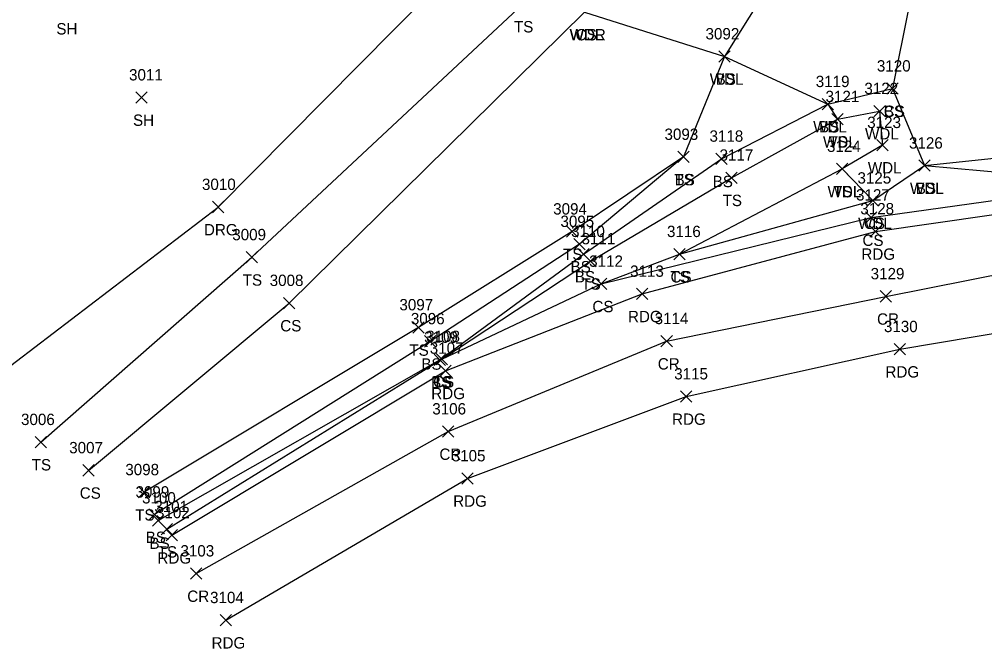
# Model space of a CAD drawing. Extents: x 49137 to 50946, y 9590 to 10709.
# Drawn here: x 49915 to 50085.1, y 9590.1 to 9701 of the extents above; entities that cross this region are included whole.
import ezdxf

# ---------------------------------------------------------------- set-up
doc = ezdxf.new("R2010")
doc.units = 0
for name, color, linetype in [('L_A', 7, 'Continuous'), ('L_I', 7, 'Continuous'), ('L_TIC', 7, 'Continuous'), ('LAWA', 7, 'Continuous'), ('LELB', 7, 'Continuous'), ('P_A', 7, 'Continuous'), ('P_I', 7, 'Continuous'), ('P_TIC', 7, 'Continuous'), ('PEU', 7, 'Continuous'), ('PRC', 7, 'Continuous'), ('R_A', 7, 'Continuous'), ('R_I', 7, 'Continuous'), ('R_TIC', 7, 'Continuous'), ('RDG', 7, 'Continuous')]:
    doc.layers.add(name, color=color, linetype=linetype)

msp = doc.modelspace()

# ---------------------------------------------------------------- linework, layer by layer
at = {"layer": 'L_TIC'}
for points in [[(50038.25, 9693.43), (50040.25, 9695.43)], [(50040.25, 9693.43), (50038.25, 9695.43)], [(50038.25, 9693.43), (50040.25, 9695.43)], [(50040.25, 9693.43), (50038.25, 9695.43)], [(50067.89, 9687.77), (50069.89, 9689.77)], [(50069.89, 9687.77), (50067.89, 9689.77)], [(50067.89, 9687.77), (50069.89, 9689.77)], [(50069.89, 9687.77), (50067.89, 9689.77)], [(49935.52, 9686.2), (49937.52, 9688.2)], [(49937.52, 9686.2), (49935.52, 9688.2)], [(50056.47, 9685.03), (50058.47, 9687.03)], [(50058.47, 9685.03), (50056.47, 9687.03)], [(50056.47, 9685.03), (50058.47, 9687.03)], [(50058.47, 9685.03), (50056.47, 9687.03)], [(50065.6, 9683.8), (50067.6, 9685.8)], [(50067.6, 9683.8), (50065.6, 9685.8)], [(50058.19, 9682.38), (50060.19, 9684.38)], [(50060.19, 9682.38), (50058.19, 9684.38)], [(50058.19, 9682.38), (50060.19, 9684.38)], [(50060.19, 9682.38), (50058.19, 9684.38)], [(50066.1, 9677.81), (50068.1, 9679.81)], [(50068.1, 9677.81), (50066.1, 9679.81)], [(50031.02, 9675.72), (50033.02, 9677.72)], [(50033.02, 9675.72), (50031.02, 9677.72)], [(50031.02, 9675.72), (50033.02, 9677.72)], [(50033.02, 9675.72), (50031.02, 9677.72)], [(50037.73, 9675.4), (50039.73, 9677.4)], [(50039.73, 9675.4), (50037.73, 9677.4)], [(50073.52, 9674.19), (50075.52, 9676.19)], [(50075.52, 9674.19), (50073.52, 9676.19)], [(50073.52, 9674.19), (50075.52, 9676.19)], [(50075.52, 9674.19), (50073.52, 9676.19)], [(50059, 9673.6), (50061, 9675.6)], [(50061, 9673.6), (50059, 9675.6)], [(50059, 9673.6), (50061, 9675.6)], [(50061, 9673.6), (50059, 9675.6)], [(50039.51, 9672.06), (50041.51, 9674.06)], [(50041.51, 9672.06), (50039.51, 9674.06)], [(50064.38, 9668.03), (50066.38, 9670.03)], [(50066.38, 9668.03), (50064.38, 9670.03)], [(50064.38, 9668.03), (50066.38, 9670.03)], [(50066.38, 9668.03), (50064.38, 9670.03)], [(50064.13, 9665.04), (50066.13, 9667.04)], [(50066.13, 9665.04), (50064.13, 9667.04)], [(50011.4, 9662.57), (50013.4, 9664.57)], [(50013.4, 9662.57), (50011.4, 9664.57)], [(50012.68, 9660.38), (50014.68, 9662.38)], [(50014.68, 9660.38), (50012.68, 9662.38)], [(49954.93, 9658.04), (49956.93, 9660.04)], [(49956.93, 9658.04), (49954.93, 9660.04)], [(50013.43, 9658.61), (50015.43, 9660.61)], [(50015.43, 9658.61), (50013.43, 9660.61)], [(50014.62, 9657.33), (50016.62, 9659.33)], [(50016.62, 9657.33), (50014.62, 9659.33)], [(50030.3, 9658.6), (50032.3, 9660.6)], [(50032.3, 9658.6), (50030.3, 9660.6)], [(50030.3, 9658.6), (50032.3, 9660.6)], [(50032.3, 9658.6), (50030.3, 9660.6)], [(50016.53, 9653.36), (50018.53, 9655.36)], [(50018.53, 9653.36), (50016.53, 9655.36)], [(50016.53, 9653.36), (50018.53, 9655.36)], [(50018.53, 9653.36), (50016.53, 9655.36)], [(49961.52, 9649.98), (49963.52, 9651.98)], [(49963.52, 9649.98), (49961.52, 9651.98)], [(49984.3, 9645.69), (49986.3, 9647.69)], [(49986.3, 9645.69), (49984.3, 9647.69)], [(49986.38, 9643.23), (49988.38, 9645.23)], [(49988.38, 9643.23), (49986.38, 9645.23)], [(49988.1, 9639.98), (49990.1, 9641.98)], [(49990.1, 9639.98), (49988.1, 9641.98)], [(49988.46, 9640.11), (49990.46, 9642.11)], [(49990.46, 9640.11), (49988.46, 9642.11)], [(49988.46, 9640.11), (49990.46, 9642.11)], [(49990.46, 9640.11), (49988.46, 9642.11)], [(49917.74, 9625.48), (49919.74, 9627.48)], [(49919.74, 9625.48), (49917.74, 9627.48)], [(49926.18, 9620.5), (49928.18, 9622.5)], [(49928.18, 9620.5), (49926.18, 9622.5)], [(49935.98, 9616.64), (49937.98, 9618.64)], [(49937.98, 9616.64), (49935.98, 9618.64)], [(49937.8, 9612.7), (49939.8, 9614.7)], [(49939.8, 9612.7), (49937.8, 9614.7)], [(49938.46, 9611.66), (49940.46, 9613.66)], [(49940.46, 9611.66), (49938.46, 9613.66)], [(49939.96, 9610.13), (49941.96, 9612.13)], [(49941.96, 9610.13), (49939.96, 9612.13)]]:
    msp.add_lwpolyline(points, dxfattribs=at)
at = {"layer": 'LAWA'}
msp.add_lwpolyline([(50014.58, 9702.26), (50039.25, 9694.43), (50057.47, 9686.03), (50059.19, 9683.38), (50066.6, 9684.8), (50067.1, 9678.81), (50060, 9674.6), (50065.38, 9669.03), (50074.52, 9675.19), (50088.42, 9676.7), (50096.85, 9701.02)], dxfattribs=at)
at = {"layer": 'LELB'}
for points in [[(49989.46, 9641.11), (50017.53, 9654.36), (50065.13, 9666.04), (50092.49, 9669.85), (50112.07, 9676.7), (50119.45, 9680.62), (50138.81, 9692.31), (50165.23, 9714.09), (50183.65, 9732.38), (50193.22, 9733.51), (50224.55, 9761.7), (50242.13, 9777.02), (50256.35, 9790.62), (50269.01, 9813.23), (50267.22, 9836.46), (50262.07, 9851.46), (50256.24, 9864.61)], [(49918.74, 9626.48), (49955.93, 9659.04), (50003.73, 9703.66), (50024.34, 9743.65), (50032.96, 9768.3), (50056.89, 9803.49), (50065.96, 9833.31)], [(50083.49, 9821.5), (50081.95, 9800.15), (50073.64, 9774.41), (50064.64, 9762.89), (50058.78, 9735.45), (50049.82, 9711.33), (50039.25, 9694.43), (50032.02, 9676.72), (50013.68, 9661.38), (49987.38, 9644.23), (49938.8, 9613.7)], [(50064.64, 9762.89), (50077.34, 9750.66), (50080.65, 9733.65), (50074.7, 9717.8), (50068.89, 9688.77)], [(49927.18, 9621.5), (49962.52, 9650.98), (50014.58, 9702.26)], [(49939.46, 9612.66), (49989.1, 9640.98), (50014.43, 9659.61), (50038.73, 9676.4), (50057.47, 9686.03), (50068.89, 9688.77), (50074.52, 9675.19), (50090.16, 9673.81), (50096.59, 9682.94), (50098.48, 9698.71)], [(49940.96, 9611.13), (49989.46, 9641.11), (50015.62, 9658.33), (50040.51, 9673.06), (50059.19, 9683.38)], [(50032.02, 9676.72), (50012.4, 9663.57), (49985.3, 9646.69), (49936.98, 9617.64)], [(50031.3, 9659.6), (50060, 9674.6)], [(50017.53, 9654.36), (50031.3, 9659.6), (50065.38, 9669.03)]]:
    msp.add_lwpolyline(points, dxfattribs=at)
at = {"layer": 'P_TIC'}
for points in [[(50064.89, 9662.6), (50066.89, 9664.6)], [(50066.89, 9662.6), (50064.89, 9664.6)], [(50023.75, 9651.6), (50025.75, 9653.6)], [(50025.75, 9651.6), (50023.75, 9653.6)], [(50066.71, 9651.16), (50068.71, 9653.16)], [(50068.71, 9651.16), (50066.71, 9653.16)], [(50028.06, 9643.26), (50030.06, 9645.26)], [(50030.06, 9643.26), (50028.06, 9645.26)], [(50069.13, 9641.85), (50071.13, 9643.85)], [(50071.13, 9641.85), (50069.13, 9643.85)], [(49989.09, 9638.04), (49991.09, 9640.04)], [(49991.09, 9638.04), (49989.09, 9640.04)], [(50031.52, 9633.52), (50033.52, 9635.52)], [(50033.52, 9633.52), (50031.52, 9635.52)], [(49989.57, 9627.34), (49991.57, 9629.34)], [(49991.57, 9627.34), (49989.57, 9629.34)], [(49992.95, 9619.08), (49994.95, 9621.08)], [(49994.95, 9619.08), (49992.95, 9621.08)], [(49940.83, 9609.06), (49942.83, 9611.06)], [(49942.83, 9609.06), (49940.83, 9611.06)], [(49945.14, 9602.32), (49947.14, 9604.32)], [(49947.14, 9602.32), (49945.14, 9604.32)], [(49950.36, 9594.1), (49952.36, 9596.1)], [(49952.36, 9594.1), (49950.36, 9596.1)]]:
    msp.add_lwpolyline(points, dxfattribs=at)
at = {"layer": 'PEU'}
for points in [[(49941.83, 9610.06), (49990.09, 9639.04), (50024.75, 9652.6), (50065.89, 9663.6), (50106.75, 9669.47), (50143.68, 9687.26), (50173.12, 9705.67), (50199.31, 9725.1), (50238.44, 9758.01), (50268.02, 9782.89), (50296.91, 9803.77), (50321.98, 9815.49), (50335.39, 9819.52), (50365.78, 9821.11), (50382.81, 9823.36), (50421.32, 9824.61), (50445.25, 9815.6), (50461.95, 9809.8), (50483.11, 9806.63), (50497.86, 9807.55), (50514.33, 9805.13), (50518.4, 9805.51), (50536.96, 9801.1)], [(49951.36, 9595.1), (49993.95, 9620.08), (50032.52, 9634.52), (50070.13, 9642.85), (50110.31, 9649.63), (50136.83, 9659.43), (50162.6, 9672.79), (50186.3, 9680.66), (50215.19, 9706.2), (50254.35, 9742.89), (50280.35, 9765.57), (50308.81, 9786.73), (50329.55, 9795.84), (50345.01, 9798.03), (50408.65, 9796.86), (50440.44, 9793.25)]]:
    msp.add_lwpolyline(points, dxfattribs=at)
at = {"layer": 'PRC'}
msp.add_lwpolyline([(49946.14, 9603.32), (49990.57, 9628.34), (50029.06, 9644.26), (50067.71, 9652.16), (50111.82, 9660.88), (50152.59, 9679.83), (50181.44, 9691.98), (50206.17, 9716.71), (50246.84, 9750.25), (50275.55, 9774.21), (50303.89, 9794.63), (50325.93, 9804.02), (50352.75, 9808.7), (50411.41, 9807.82), (50440.83, 9805.17), (50459.62, 9800.88), (50480.38, 9795.99)], dxfattribs=at)
at = {"layer": 'R_TIC'}
for points in [[(49949.02, 9666.9), (49951.02, 9668.9)], [(49951.02, 9666.9), (49949.02, 9668.9)]]:
    msp.add_lwpolyline(points, dxfattribs=at)
at = {"layer": 'RDG'}
msp.add_lwpolyline([(49907.98, 9635.82), (49950.02, 9667.9), (49993.51, 9711.79), (50017.65, 9749.22), (50029.04, 9774.29), (50045.48, 9808.77), (50053.47, 9835.1)], dxfattribs=at)

# ---------------------------------------------------------------- texts
at = {"layer": 'L_A'}
for s, p in [('SH', (49921.5, 9698.3)), ('TS', (50002.14, 9698.66)), ('WDR', (50011.94, 9697.26)), ('WDL', (50011.99, 9697.26)), ('CS', (50013.02, 9697.26)), ('WDL', (50036.66, 9689.43)), ('BS', (50037.69, 9689.43)), ('CS', (50067.33, 9683.77)), ('BS', (50067.33, 9683.77)), ('SH', (49935.01, 9682.2)), ('WDL', (50054.89, 9681.03)), ('BS', (50055.91, 9681.03)), ('WDL', (50064.02, 9679.8)), ('WDL', (50056.61, 9678.38)), ('TS', (50057.6, 9678.38)), ('WDL', (50064.52, 9673.81)), ('TS', (50030.43, 9671.72)), ('BS', (50030.46, 9671.72)), ('BS', (50037.17, 9671.4)), ('WDL', (50057.42, 9669.6)), ('TS', (50058.41, 9669.6)), ('WDL', (50071.94, 9670.19)), ('BS', (50072.96, 9670.19)), ('TS', (50038.92, 9668.06)), ('WDL', (50062.8, 9664.03)), ('CS', (50063.82, 9664.03)), ('CS', (50063.57, 9661.04)), ('TS', (50010.81, 9658.57)), ('BS', (50012.12, 9656.38)), ('TS', (49954.34, 9654.04)), ('BS', (50012.88, 9654.61)), ('TS', (50029.71, 9654.6)), ('CS', (50029.74, 9654.6)), ('TS', (50014.03, 9653.33)), ('CS', (50015.97, 9649.36)), ('CS', (50015.97, 9649.36)), ('CS', (49960.96, 9645.98)), ('TS', (49983.71, 9641.69)), ('BS', (49985.82, 9639.23)), ('BS', (49987.54, 9635.98)), ('TS', (49987.86, 9636.11)), ('CS', (49987.9, 9636.11)), ('TS', (49917.15, 9621.48)), ('CS', (49925.62, 9616.5)), ('TS', (49935.39, 9612.64)), ('BS', (49937.24, 9608.7)), ('BS', (49937.9, 9607.66)), ('TS', (49939.37, 9606.13))]:
    msp.add_text(s, height=2, dxfattribs=at).set_placement(p)
at = {"layer": 'L_I'}
for s, p in [('3092', (50035.91, 9697.43)), ('3092', (50035.91, 9697.43)), ('3120', (50066.11, 9691.77)), ('3120', (50066.11, 9691.77)), ('3011', (49934.31, 9690.2)), ('3119', (50055.34, 9689.03)), ('3119', (50055.34, 9689.03)), ('3122', (50063.91, 9687.8)), ('3121', (50057.06, 9686.38)), ('3121', (50057.06, 9686.38)), ('3123', (50064.41, 9681.81)), ('3093', (50028.68, 9679.72)), ('3093', (50028.68, 9679.72)), ('3118', (50036.61, 9679.4)), ('3124', (50057.31, 9677.6)), ('3124', (50057.31, 9677.6)), ('3126', (50071.77, 9678.19)), ('3126', (50071.77, 9678.19)), ('3117', (50038.38, 9676.06)), ('3125', (50062.69, 9672.03)), ('3125', (50062.69, 9672.03)), ('3127', (50062.44, 9669.04)), ('3094', (50009.06, 9666.57)), ('3095', (50010.34, 9664.38)), ('3110', (50012.22, 9662.61)), ('3116', (50029.12, 9662.6)), ('3116', (50029.12, 9662.6)), ('3009', (49952.5, 9662.04)), ('3111', (50014.06, 9661.33)), ('3112', (50015.4, 9657.36)), ('3112', (50015.4, 9657.36)), ('3008', (49959.1, 9653.98)), ('3097', (49981.96, 9649.69)), ('3096', (49983.98, 9647.23)), ('3109', (49986.32, 9643.98)), ('3108', (49986.68, 9644.11)), ('3108', (49986.68, 9644.11)), ('3006', (49915.27, 9629.48)), ('3007', (49923.76, 9624.5)), ('3098', (49933.65, 9620.64)), ('3099', (49935.45, 9616.7)), ('3100', (49936.6, 9615.66)), ('3101', (49938.76, 9614.13))]:
    msp.add_text(s, height=2, dxfattribs=at).set_placement(p)
at = {"layer": 'P_A'}
for s, p in [('RDG', (50063.38, 9658.6)), ('RDG', (50022.24, 9647.6)), ('CR', (50066.14, 9647.16)), ('CR', (50027.5, 9639.26)), ('RDG', (50067.62, 9637.85)), ('RDG', (49987.57, 9634.04)), ('RDG', (50030.01, 9629.52)), ('CR', (49989.01, 9623.34)), ('RDG', (49991.44, 9615.08)), ('RDG', (49939.32, 9605.06)), ('CR', (49944.57, 9598.32)), ('RDG', (49948.85, 9590.1))]:
    msp.add_text(s, height=2, dxfattribs=at).set_placement(p)
at = {"layer": 'P_I'}
for s, p in [('3128', (50063.19, 9666.6)), ('3113', (50022.62, 9655.6)), ('3129', (50065.01, 9655.16)), ('3114', (50026.94, 9647.26)), ('3130', (50067.35, 9645.85)), ('3107', (49987.31, 9642.04)), ('3115', (50030.39, 9637.52)), ('3106', (49987.75, 9631.34)), ('3105', (49991.18, 9623.08)), ('3102', (49939.06, 9613.06)), ('3103', (49943.37, 9606.32)), ('3104', (49948.59, 9598.1))]:
    msp.add_text(s, height=2, dxfattribs=at).set_placement(p)
at = {"layer": 'R_A'}
msp.add_text('DRG', height=2, dxfattribs=at).set_placement((49947.51, 9662.9))
at = {"layer": 'R_I'}
msp.add_text('3010', height=2, dxfattribs=at).set_placement((49947.16, 9670.9))

doc.saveas('drawing.dxf')
